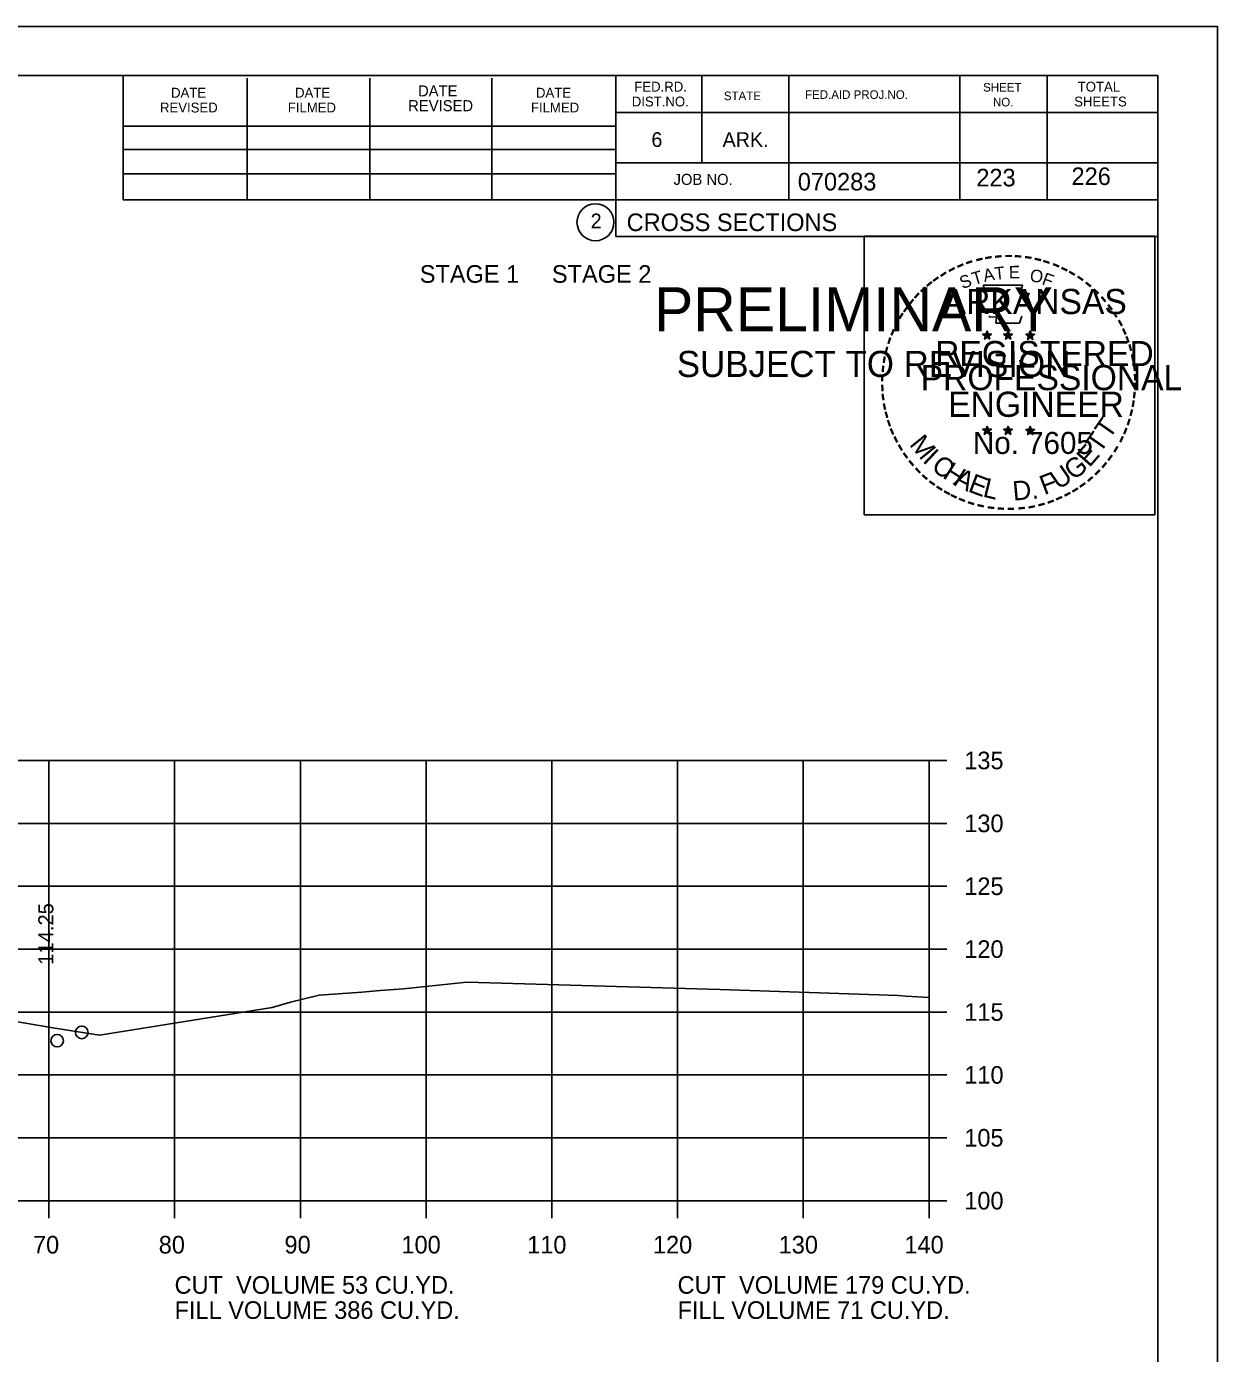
# Model space of a CAD drawing. Extents: x 1175611 to 1176402, y -433344 to -416213.
# Drawn here: x 1175849.2 to 1175943.9, y -417022 to -416916.5 of the extents above; entities that cross this region are included whole.
import ezdxf

# ---------------------------------------------------------------- set-up
doc = ezdxf.new("R2010")
doc.units = 0
for name, color, linetype in [('Default', 7, 'Continuous'), ('R_Axis', 7, 'Continuous'), ('R_Axis Annot', 7, 'Continuous'), ('R_Border', 7, 'Continuous'), ('R_Border Notes', 7, 'Continuous'), ('R_Border PE', 7, 'Continuous'), ('R_Border Prem', 7, 'Continuous'), ('R_Exist Surface', 7, 'Continuous'), ('R_Grid', 7, 'Continuous'), ('R_No Plot', 7, 'Continuous'), ('R_Xsect Elev', 7, 'Continuous')]:
    doc.layers.add(name, color=color, linetype=linetype)

msp = doc.modelspace()

# ---------------------------------------------------------------- linework, layer by layer
at = {"layer": 'R_Axis'}
for p, q in [((1175920.97, -417009.86), (1175920.97, -416974.86)), ((1175922.37, -416974.86), (1175920.97, -416974.86)), ((1175922.37, -416979.86), (1175920.97, -416979.86)), ((1175922.37, -416984.86), (1175920.97, -416984.86)), ((1175922.37, -416989.86), (1175920.97, -416989.86)), ((1175922.37, -416994.86), (1175920.97, -416994.86)), ((1175922.37, -416999.86), (1175920.97, -416999.86)), ((1175922.37, -417004.86), (1175920.97, -417004.86)), ((1175640.97, -417009.86), (1175920.97, -417009.86)), ((1175850.97, -417011.26), (1175850.97, -417009.86)), ((1175860.97, -417011.26), (1175860.97, -417009.86)), ((1175870.97, -417011.26), (1175870.97, -417009.86)), ((1175880.97, -417011.26), (1175880.97, -417009.86)), ((1175890.97, -417011.26), (1175890.97, -417009.86)), ((1175900.97, -417011.26), (1175900.97, -417009.86)), ((1175910.97, -417011.26), (1175910.97, -417009.86)), ((1175920.97, -417011.26), (1175920.97, -417009.86)), ((1175922.37, -417009.86), (1175920.97, -417009.86))]:
    msp.add_line(p, q, dxfattribs=at)
at = {"layer": 'R_Border'}
for p, q in [((1175622.97, -416920.4), (1175939.15, -416920.4)), ((1175856.89, -416930.28), (1175856.89, -416920.4)), ((1175866.75, -416930.28), (1175866.75, -416920.6)), ((1175876.51, -416930.28), (1175876.51, -416920.6)), ((1175886.19, -416930.28), (1175886.19, -416920.6)), ((1175896.05, -416920.4), (1175896.05, -416933.2)), ((1175902.89, -416920.4), (1175902.89, -416927.34)), ((1175909.83, -416920.4), (1175909.83, -416930.28)), ((1175923.41, -416920.4), (1175923.41, -416930.28)), ((1175930.35, -416920.4), (1175930.35, -416930.28)), ((1175939.15, -417125.86), (1175939.15, -416920.4)), ((1175939.15, -416923.34), (1175896.05, -416923.34)), ((1175939.15, -416923.32), (1175939.15, -416923.32)), ((1175856.89, -416924.42), (1175896.05, -416924.42)), ((1175856.89, -416926.28), (1175896.05, -416926.28)), ((1175939.15, -416927.34), (1175896.05, -416927.34)), ((1175899.01, -416927.34), (1175939.15, -416927.34)), ((1175856.89, -416930.28), (1175856.89, -416928.22)), ((1175856.89, -416928.22), (1175896.05, -416928.22)), ((1175939.15, -416930.28), (1175856.89, -416930.28)), ((1175896.05, -416933.2), (1175939.15, -416933.2))]:
    msp.add_line(p, q, dxfattribs=at)
msp.add_circle((1175894.44, -416932.07), 1.47, dxfattribs=at)
at = {"layer": 'R_Border PE'}
for p, q in [((1175925.58, -416940.7), (1175925.54, -416940.95)), ((1175925.58, -416941.07), (1175925.58, -416940.7)), ((1175925.58, -416940.7), (1175925.63, -416940.95)), ((1175927.25, -416940.7), (1175927.21, -416940.95)), ((1175927.25, -416941.07), (1175927.25, -416940.7)), ((1175927.25, -416940.7), (1175927.3, -416940.95)), ((1175929.02, -416940.71), (1175928.98, -416940.97)), ((1175929.02, -416941.08), (1175929.02, -416940.71)), ((1175929.02, -416940.71), (1175929.07, -416940.96)), ((1175925.23, -416940.96), (1175925.58, -416941.07)), ((1175925.23, -416940.96), (1175925.49, -416941)), ((1175925.23, -416940.96), (1175925.47, -416941.08)), ((1175925.37, -416941.36), (1175925.58, -416941.07)), ((1175925.37, -416941.36), (1175925.49, -416941.12)), ((1175925.37, -416941.36), (1175925.58, -416941.15)), ((1175925.93, -416940.96), (1175925.58, -416941.07)), ((1175925.8, -416941.36), (1175925.58, -416941.07)), ((1175925.8, -416941.36), (1175925.58, -416941.15)), ((1175925.93, -416940.96), (1175925.64, -416941)), ((1175925.8, -416941.36), (1175925.66, -416941.07)), ((1175925.93, -416940.96), (1175925.73, -416941.06)), ((1175926.9, -416940.96), (1175927.25, -416941.07)), ((1175926.9, -416940.96), (1175927.16, -416941)), ((1175926.9, -416940.96), (1175927.14, -416941.08)), ((1175927.04, -416941.36), (1175927.25, -416941.07)), ((1175927.04, -416941.36), (1175927.16, -416941.12)), ((1175927.04, -416941.36), (1175927.25, -416941.15)), ((1175927.6, -416940.96), (1175927.25, -416941.07)), ((1175927.47, -416941.36), (1175927.25, -416941.07)), ((1175927.47, -416941.36), (1175927.25, -416941.15)), ((1175927.6, -416940.96), (1175927.31, -416941)), ((1175927.47, -416941.36), (1175927.33, -416941.07)), ((1175927.6, -416940.96), (1175927.4, -416941.06)), ((1175928.67, -416940.97), (1175929.02, -416941.08)), ((1175928.67, -416940.97), (1175928.92, -416941.01)), ((1175928.67, -416940.97), (1175928.91, -416941.09)), ((1175928.8, -416941.38), (1175929.02, -416941.08)), ((1175928.8, -416941.38), (1175928.93, -416941.13)), ((1175928.8, -416941.38), (1175929.02, -416941.16)), ((1175929.36, -416940.97), (1175929.02, -416941.08)), ((1175929.23, -416941.38), (1175929.02, -416941.08)), ((1175929.23, -416941.38), (1175929.02, -416941.16)), ((1175929.36, -416940.97), (1175929.08, -416941.02)), ((1175929.23, -416941.38), (1175929.09, -416941.08)), ((1175929.36, -416940.97), (1175929.16, -416941.07)), ((1175925.23, -416948.53), (1175925.58, -416948.64)), ((1175925.23, -416948.53), (1175925.48, -416948.57)), ((1175925.23, -416948.53), (1175925.47, -416948.65)), ((1175925.36, -416948.94), (1175925.58, -416948.64)), ((1175925.36, -416948.94), (1175925.49, -416948.69)), ((1175925.36, -416948.94), (1175925.58, -416948.72)), ((1175925.58, -416948.27), (1175925.54, -416948.53)), ((1175925.58, -416948.64), (1175925.58, -416948.27)), ((1175925.58, -416948.27), (1175925.63, -416948.52)), ((1175925.93, -416948.53), (1175925.58, -416948.64)), ((1175925.79, -416948.94), (1175925.58, -416948.64)), ((1175925.79, -416948.94), (1175925.58, -416948.72)), ((1175925.93, -416948.53), (1175925.64, -416948.58)), ((1175925.79, -416948.94), (1175925.66, -416948.65)), ((1175925.93, -416948.53), (1175925.72, -416948.63)), ((1175926.9, -416948.53), (1175927.25, -416948.64)), ((1175926.9, -416948.53), (1175927.15, -416948.57)), ((1175926.9, -416948.53), (1175927.14, -416948.65)), ((1175927.03, -416948.94), (1175927.25, -416948.64)), ((1175927.03, -416948.94), (1175927.16, -416948.69)), ((1175927.03, -416948.94), (1175927.25, -416948.72)), ((1175927.25, -416948.27), (1175927.21, -416948.53)), ((1175927.25, -416948.64), (1175927.25, -416948.27)), ((1175927.25, -416948.27), (1175927.3, -416948.52)), ((1175927.6, -416948.53), (1175927.25, -416948.64)), ((1175927.46, -416948.94), (1175927.25, -416948.64)), ((1175927.46, -416948.94), (1175927.25, -416948.72)), ((1175927.6, -416948.53), (1175927.31, -416948.58)), ((1175927.46, -416948.94), (1175927.32, -416948.65)), ((1175927.6, -416948.53), (1175927.39, -416948.63)), ((1175928.67, -416948.54), (1175929.02, -416948.65)), ((1175928.67, -416948.54), (1175928.92, -416948.58)), ((1175928.67, -416948.54), (1175928.9, -416948.66)), ((1175928.8, -416948.95), (1175929.02, -416948.65)), ((1175928.8, -416948.95), (1175928.93, -416948.7)), ((1175928.8, -416948.95), (1175929.01, -416948.73)), ((1175929.02, -416948.28), (1175928.97, -416948.54)), ((1175929.23, -416948.95), (1175929.01, -416948.73)), ((1175929.02, -416948.65), (1175929.02, -416948.28)), ((1175929.02, -416948.28), (1175929.06, -416948.53)), ((1175929.36, -416948.54), (1175929.02, -416948.65)), ((1175929.23, -416948.95), (1175929.02, -416948.65)), ((1175929.36, -416948.54), (1175929.08, -416948.59)), ((1175929.23, -416948.95), (1175929.09, -416948.66)), ((1175929.36, -416948.54), (1175929.16, -416948.64))]:
    msp.add_line(p, q, dxfattribs=at)
for points in [[(1175925.28, -416937.08), (1175925.54, -416937.9)], [(1175928.79, -416938), (1175928.93, -416937.72), (1175928.24, -416937.74), (1175928.39, -416937.08), (1175925.28, -416937.08)], [(1175925.77, -416939.5), (1175925.77, -416939.59), (1175926.33, -416939.61), (1175926.28, -416940.08), (1175928.15, -416940.08), (1175928.35, -416939.54)], [(1175925.58, -416940.7), (1175925.8, -416941.36), (1175925.23, -416940.96), (1175925.93, -416940.96), (1175925.37, -416941.36), (1175925.58, -416940.7)], [(1175927.25, -416940.7), (1175927.47, -416941.36), (1175926.9, -416940.96), (1175927.6, -416940.96), (1175927.04, -416941.36), (1175927.25, -416940.7)], [(1175929.02, -416940.71), (1175929.23, -416941.38), (1175928.67, -416940.97), (1175929.36, -416940.97), (1175928.8, -416941.38), (1175929.02, -416940.71)], [(1175925.58, -416948.27), (1175925.79, -416948.94), (1175925.23, -416948.53), (1175925.93, -416948.53), (1175925.36, -416948.94), (1175925.58, -416948.27)], [(1175927.25, -416948.27), (1175927.46, -416948.94), (1175926.9, -416948.53), (1175927.6, -416948.53), (1175927.03, -416948.94), (1175927.25, -416948.27)], [(1175929.02, -416948.28), (1175929.23, -416948.95), (1175928.67, -416948.54), (1175929.36, -416948.54), (1175928.8, -416948.95), (1175929.02, -416948.28)]]:
    msp.add_lwpolyline(points, dxfattribs=at)
for centre, radius in [((1175925.58, -416941.07), 0.172), ((1175925.58, -416941.07), 0.145), ((1175925.58, -416941.07), 0.116), ((1175925.58, -416941.07), 0.0991), ((1175925.58, -416941.07), 0.0747), ((1175925.58, -416941.07), 0.0495), ((1175925.58, -416941.07), 0.0296), ((1175927.25, -416941.07), 0.172), ((1175927.25, -416941.07), 0.145), ((1175927.25, -416941.07), 0.116), ((1175927.25, -416941.07), 0.0991), ((1175927.25, -416941.07), 0.0747), ((1175927.25, -416941.07), 0.0495), ((1175927.25, -416941.07), 0.0296), ((1175929.02, -416941.08), 0.172), ((1175929.02, -416941.08), 0.145), ((1175929.02, -416941.08), 0.116), ((1175929.02, -416941.08), 0.0991), ((1175929.02, -416941.08), 0.0747), ((1175929.02, -416941.08), 0.0495), ((1175929.02, -416941.08), 0.0296), ((1175925.58, -416948.64), 0.172), ((1175925.58, -416948.64), 0.145), ((1175925.58, -416948.64), 0.116), ((1175925.58, -416948.64), 0.0991), ((1175925.58, -416948.64), 0.0747), ((1175925.58, -416948.64), 0.0495), ((1175925.58, -416948.64), 0.0296), ((1175927.25, -416948.64), 0.172), ((1175927.25, -416948.64), 0.145), ((1175927.25, -416948.64), 0.116), ((1175927.25, -416948.64), 0.0991), ((1175927.25, -416948.64), 0.0747), ((1175927.25, -416948.64), 0.0495), ((1175927.25, -416948.64), 0.0296), ((1175929.01, -416948.65), 0.172), ((1175929.01, -416948.65), 0.145), ((1175929.01, -416948.65), 0.116), ((1175929.01, -416948.65), 0.0991), ((1175929.01, -416948.65), 0.0747), ((1175929.01, -416948.65), 0.0495), ((1175929.01, -416948.65), 0.0296)]:
    msp.add_circle(centre, radius, dxfattribs=at)
at = {"layer": 'R_Exist Surface'}
msp.add_lwpolyline([(1175840.52, -416994.29), (1175851.3, -416996.12), (1175854.99, -416996.71), (1175860.3, -416995.86), (1175868.73, -416994.5), (1175870.2, -416994.07), (1175872.46, -416993.51), (1175875.85, -416993.28), (1175877.33, -416993.16), (1175879.18, -416993.03), (1175884.21, -416992.48), (1175904.36, -416993.07), (1175918.5, -416993.54), (1175919.13, -416993.61), (1175920.97, -416993.71)], dxfattribs=at)
at = {"layer": 'R_Grid'}
for p, q in [((1175640.97, -416974.86), (1175920.97, -416974.86)), ((1175850.97, -417009.86), (1175850.97, -416974.86)), ((1175860.97, -417009.86), (1175860.97, -416974.86)), ((1175870.97, -417009.86), (1175870.97, -416974.86)), ((1175880.97, -417009.86), (1175880.97, -416974.86)), ((1175890.97, -417009.86), (1175890.97, -416974.86)), ((1175900.97, -417009.86), (1175900.97, -416974.86)), ((1175910.97, -417009.86), (1175910.97, -416974.86)), ((1175920.97, -417009.86), (1175920.97, -416974.86)), ((1175640.97, -416979.86), (1175920.97, -416979.86)), ((1175640.97, -416984.86), (1175920.97, -416984.86)), ((1175640.97, -416989.86), (1175920.97, -416989.86)), ((1175640.97, -416994.86), (1175920.97, -416994.86)), ((1175640.97, -416999.86), (1175920.97, -416999.86)), ((1175640.97, -417004.86), (1175920.97, -417004.86)), ((1175640.97, -417009.86), (1175920.97, -417009.86))]:
    msp.add_line(p, q, dxfattribs=at)
at = {"layer": 'R_No Plot'}
msp.add_line((1175610.57, -416916.51), (1175943.91, -416916.51), dxfattribs=at)
for points in [[(1175610.57, -416916.51), (1175943.91, -416916.51), (1175943.91, -417129.85), (1175610.57, -417129.85)], [(1175915.82, -416933.17), (1175938.92, -416933.17), (1175938.92, -416955.32), (1175915.82, -416955.32)]]:
    msp.add_lwpolyline(points, close=True, dxfattribs=at)
for centre in [(1175851.63, -416997.14), (1175853.59, -416996.48)]:
    msp.add_circle(centre, 0.5, dxfattribs=at)

# ---------------------------------------------------------------- texts
at = {"layer": 'Default'}
for s, p in [('STAGE 1     STAGE 2', (1175880.47, -416936.88)), ('CUT  VOLUME 53 CU.YD.', (1175860.97, -417017.26)), ('CUT  VOLUME 179 CU.YD.', (1175900.97, -417017.26)), ('FILL VOLUME 386 CU.YD.', (1175860.97, -417019.26)), ('FILL VOLUME 71 CU.YD.', (1175900.97, -417019.26))]:
    msp.add_text(s, height=1.4, dxfattribs=at).set_placement(p)
at = {"layer": 'R_Axis Annot'}
for s, p in [('135', (1175923.77, -416975.56)), ('130', (1175923.77, -416980.56)), ('125', (1175923.77, -416985.56)), ('120', (1175923.77, -416990.56)), ('115', (1175923.77, -416995.56)), ('110', (1175923.77, -417000.56)), ('105', (1175923.77, -417005.56)), ('100', (1175923.77, -417010.56)), ('70', (1175849.71, -417014.06)), ('80', (1175859.71, -417014.06)), ('90', (1175869.71, -417014.06)), ('100', (1175879.01, -417014.06)), ('110', (1175889.01, -417014.06)), ('120', (1175899.01, -417014.06)), ('130', (1175909.01, -417014.06)), ('140', (1175919.01, -417014.06))]:
    msp.add_text(s, height=1.4, dxfattribs=at).set_placement(p)
at = {"layer": 'R_Border'}
for s, height, p in [('DATE', 0.782, (1175860.69, -416922.16)), ('DATE', 0.782, (1175870.55, -416922.16)), ('DATE', 0.879, (1175880.33, -416922.06)), ('DATE', 0.782, (1175889.71, -416922.16)), ('FED.RD.', 0.782, (1175897.53, -416921.68)), ('STATE', 0.684, (1175904.65, -416922.36)), ('FED.AID PROJ.NO.', 0.684, (1175911.11, -416922.26)), ('SHEET', 0.684, (1175925.27, -416921.68)), ('TOTAL', 0.782, (1175932.79, -416921.68)), ('REVISED', 0.782, (1175859.81, -416923.34)), ('FILMED', 0.782, (1175869.97, -416923.34)), ('REVISED', 0.879, (1175879.55, -416923.24)), ('FILMED', 0.782, (1175889.31, -416923.34)), ('DIST.NO.', 0.782, (1175897.33, -416922.86)), ('NO.', 0.684, (1175926.05, -416922.86)), ('SHEETS', 0.782, (1175932.51, -416922.86)), ('6', 1.17, (1175898.89, -416926.08)), ('ARK.', 1.172, (1175904.55, -416926.08)), ('070283', 1.4, (1175910.53, -416929.54)), ('JOB NO.', 0.879, (1175900.65, -416929.1)), ('2', 1.17, (1175894.06, -416932.55)), ('CROSS SECTIONS', 1.4, (1175896.92, -416932.77))]:
    msp.add_text(s, height=height, rotation=360, dxfattribs=at).set_placement(p)
at = {"layer": 'R_Border Notes'}
for s, p in [('223', (1175924.73, -416929.22)), ('226', (1175932.3, -416929.11))]:
    msp.add_text(s, height=1.4, dxfattribs=at).set_placement(p)
at = {"layer": 'R_Border PE'}
for s, height, rotation, p in [('-', 1.6, 24.3072, (1175923.39, -416936.22)), ('-', 1.6, 19.1761, (1175924.02, -416935.95)), ('-', 1.6, 13.6301, (1175924.77, -416935.71)), ('-', 1.6, 10.2193, (1175925.45, -416935.55)), ('-', 1.6, 5.8968, (1175926.18, -416935.44)), ('-', 1.6, 0.1862, (1175926.95, -416935.37)), ('E', 1, 0.8323, (1175927.32, -416936.54)), ('-', 1.6, 357.743, (1175927.67, -416935.38)), ('-', 1.6, 352.1617, (1175928.42, -416935.43)), ('-', 1.6, 347.2049, (1175929.14, -416935.55)), ('-', 1.6, 342.3362, (1175929.77, -416935.7)), ('-', 1.6, 337.8551, (1175930.51, -416935.93)), ('-', 1.6, 36.2317, (1175921.58, -416937.3)), ('-', 1.6, 34.0636, (1175922.16, -416936.91)), ('-', 1.6, 28.7918, (1175922.76, -416936.54)), ('S', 1, 21.594, (1175923.63, -416937.4)), ('T', 1, 16.4036, (1175924.54, -416937.07)), ('A', 1, 11.2132, (1175925.37, -416936.82)), ('T', 1, 6.0228, (1175926.22, -416936.65)), ('O', 1, 350.4515, (1175928.93, -416936.75)), ('F', 1, 340.0707, (1175929.88, -416936.98)), ('-', 1.6, 334.1211, (1175931.14, -416936.2)), ('-', 1.6, 329.6409, (1175931.72, -416936.48)), ('-', 1.6, 325.8627, (1175932.36, -416936.84)), ('-', 1.6, 48.423, (1175920.22, -416938.57)), ('-', 1.6, 42.9622, (1175920.67, -416938.1)), ('-', 1.6, 38.9507, (1175921.1, -416937.68)), ('ARKANSAS', 2, 360, (1175922.13, -416939.37)), ('-', 1.6, 320.5297, (1175932.97, -416937.27)), ('-', 1.6, 315.5786, (1175933.57, -416937.76)), ('-', 1.6, 50.6142, (1175919.82, -416939.06)), ('-', 1.6, 309.8797, (1175934.14, -416938.31)), ('-', 1.6, 306.6522, (1175934.66, -416938.91)), ('-', 1.6, 58.0706, (1175919.08, -416940.15)), ('-', 1.6, 54.2325, (1175919.41, -416939.63)), ('-', 1.4, 303.6753, (1175935.15, -416939.48)), ('-', 1.6, 67.7743, (1175918.51, -416941.38)), ('-', 1.6, 62.8713, (1175918.77, -416940.77)), ('-', 1.6, 299.6684, (1175935.47, -416940.08)), ('-', 1.6, 294.6628, (1175935.79, -416940.69)), ('-', 1.6, 72.3945, (1175918.29, -416942.01)), ('REGISTERED', 2, 360, (1175921.45, -416943.51)), ('DWB', 0.01, 360, (1175925.57, -416941.07)), ('DWB', 0.01, 360, (1175927.24, -416941.07)), ('DWB', 0.01, 360, (1175929, -416941.08)), ('-', 1.6, 290.5728, (1175936.05, -416941.27)), ('-', 1.6, 285.1233, (1175936.28, -416941.85)), ('-', 1.6, 81.2013, (1175917.96, -416943.44)), ('-', 1.6, 75.461, (1175918.09, -416942.72)), ('-', 1.6, 280.5493, (1175936.48, -416942.59)), ('-', 1.6, 85.1863, (1175917.89, -416944.13)), ('PROFESSIONAL', 2, 360, (1175920.3, -416945.42)), ('-', 1.6, 276.5962, (1175936.65, -416943.36)), ('-', 1.6, 94.1959, (1175917.9, -416945.55)), ('-', 1.6, 89.0622, (1175917.86, -416944.83)), ('-', 1.6, 274.3301, (1175936.71, -416944.08)), ('-', 1.6, 269.9407, (1175936.74, -416944.72)), ('-', 1.6, 98.9479, (1175917.97, -416946.22)), ('ENGINEER', 2, 360, (1175922.49, -416947.54)), ('-', 1.6, 263.5172, (1175936.72, -416945.38)), ('-', 1.6, 101.7149, (1175918.1, -416946.95)), ('-', 1.6, 105.4578, (1175918.27, -416947.55)), ('-', 1.6, 255.7626, (1175936.54, -416946.71)), ('-', 1.6, 260.9953, (1175936.65, -416946.04)), ('-', 1.6, 109.0874, (1175918.48, -416948.18)), ('T', 1.54, 55.055, (1175935.3, -416949.38)), ('-', 1.6, 252.8681, (1175936.36, -416947.43)), ('-', 1.6, 114.0643, (1175918.73, -416948.78)), ('-', 1.6, 115.7289, (1175919.04, -416949.39)), ('M', 1.54, 308.9175, (1175919.35, -416949.75)), ('No. 7605', 1.757, 360, (1175924.46, -416950.49)), ('DWB', 0.01, 360, (1175925.56, -416948.64)), ('DWB', 0.01, 360, (1175927.23, -416948.65)), ('DWB', 0.01, 360, (1175929, -416948.65)), ('T', 1.54, 55.055, (1175934.57, -416950.5)), ('-', 1.6, 244.6197, (1175935.87, -416948.74)), ('-', 1.6, 247.8887, (1175936.14, -416948.11)), ('-', 1.6, 120.4471, (1175919.4, -416949.98)), ('I', 1.54, 316.4636, (1175920.39, -416951.07)), ('E', 1.54, 48.7313, (1175933.72, -416951.62)), ('-', 1.6, 239.0712, (1175935.48, -416949.49)), ('-', 1.6, 125.8934, (1175919.8, -416950.54)), ('-', 1.6, 130.7181, (1175920.26, -416951.09)), ('C', 1.54, 324.0197, (1175921.06, -416951.69)), ('H', 1.54, 327.5342, (1175921.97, -416952.35)), ('U', 1.54, 34.4052, (1175931.27, -416953.38)), ('G', 1.54, 38.2173, (1175932.47, -416952.64)), ('-', 1.6, 231.2538, (1175934.65, -416950.71)), ('-', 1.6, 233.8452, (1175935.08, -416950.14)), ('-', 1.6, 134.2238, (1175920.78, -416951.64)), ('-', 1.6, 138.9338, (1175921.3, -416952.1)), ('A', 1.54, 332.5513, (1175922.83, -416952.88)), ('E', 1.54, 339.2068, (1175923.99, -416953.45)), ('L', 1.54, 346.2929, (1175925.18, -416953.87)), ('F', 1.54, 20.8202, (1175930.13, -416953.77)), ('-', 1.6, 221.0851, (1175933.65, -416951.78)), ('-', 1.6, 225.7653, (1175934.17, -416951.27)), ('-', 1.6, 144.6463, (1175921.86, -416952.51)), ('-', 1.6, 148.0898, (1175922.42, -416952.88)), ('-', 1.6, 151.5704, (1175923, -416953.2)), ('D.', 1.54, 5.2602, (1175927.68, -416954.21)), ('-', 1.6, 212.2491, (1175932.56, -416952.64)), ('-', 1.6, 215.7363, (1175933.1, -416952.25)), ('-', 1.6, 154.6002, (1175923.52, -416953.45)), ('-', 1.6, 158.5612, (1175924.15, -416953.7)), ('-', 1.6, 162.7983, (1175924.83, -416953.92)), ('-', 1.6, 167.5555, (1175925.55, -416954.08)), ('-', 1.6, 195.4743, (1175930.09, -416953.82)), ('-', 1.6, 200.7184, (1175930.76, -416953.58)), ('-', 1.6, 204.2516, (1175931.38, -416953.3)), ('-', 1.6, 207.3568, (1175932.01, -416952.98)), ('-', 1.6, 173.1155, (1175926.32, -416954.19)), ('-', 1.6, 176.5183, (1175927.07, -416954.24)), ('-', 1.6, 181.5918, (1175927.81, -416954.23)), ('-', 1.6, 185.8167, (1175928.62, -416954.15)), ('-', 1.6, 191.2858, (1175929.36, -416954.02))]:
    msp.add_text(s, height=height, rotation=rotation, dxfattribs=at).set_placement(p)
at = {"layer": 'R_Border Prem'}
for s, height, p in [('PRELIMINARY', 3.5, (1175899.1, -416940.74)), ('DWB', 0.01, (1175899.85, -416938.89)), ('SUBJECT TO REVISION', 2.0751, (1175900.91, -416944.37))]:
    msp.add_text(s, height=height, rotation=360, dxfattribs=at).set_placement(p)
at = {"layer": 'R_Xsect Elev'}
msp.add_text('114.25', height=1.2, rotation=90, dxfattribs=at).set_placement((1175851.33, -416991.11))

doc.saveas('drawing.dxf')
